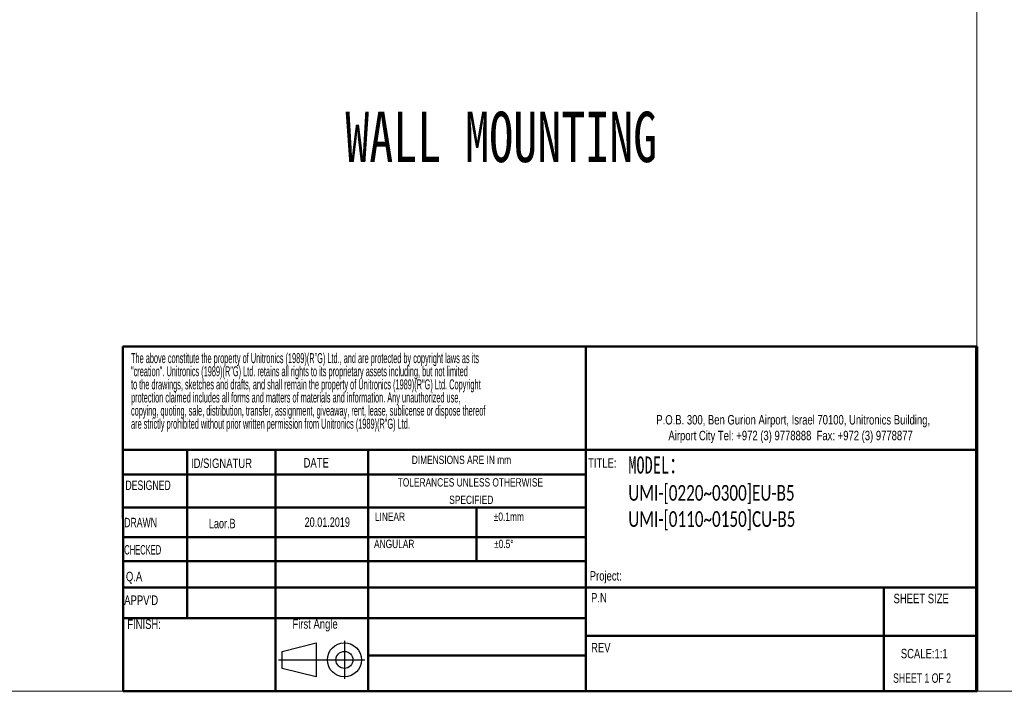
# Model space of a CAD drawing. Header units: millimetres. Extents: x -473 to 23648, y -382 to 1866.
# Tile 447 of 607: x 10829 to 11806, y -382 to 284. Entities that reach past the tile are written whole.
import ezdxf

# ---------------------------------------------------------------- set-up
doc = ezdxf.new("R2010")
doc.units = ezdxf.units.MM
doc.header["$LTSCALE"] = 80
doc.layers.get('0').update_dxf_attribs({"linetype": 'CONTINUOUS'})
doc.layers.add('SLD-0', color=7, linetype='CONTINUOUS')
doc.styles.add('SLDTEXTSTYLE0', font='TXT', dxfattribs={"width": 0.75})
doc.styles.add('SLDTEXTSTYLE1', font='TXT', dxfattribs={"width": 0.686449})
doc.styles.add('SLDTEXTSTYLE2', font='TXT', dxfattribs={"width": 0.6875})
doc.styles.add('SLDTEXTSTYLE3', font='TXT', dxfattribs={"width": 0.482098})
doc.styles.add('SLDTEXTSTYLE4', font='TXT', dxfattribs={"width": 0.551421})
doc.styles.get("Standard").update_dxf_attribs({"font": 'technic_.ttf', "width": 0.7})

# ---------------------------------------------------------------- blocks, each defined once
blk = doc.blocks.new('Block1')
at = {"layer": 'SLD-0'}
for p, q in [((294.62, 17.06), (300.62, 18.56)), ((300.62, 18.56), (300.62, 12.56)), ((305.62, 18.94), (305.62, 12.19)), ((294.62, 14.06), (294.62, 17.06)), ((293.98, 15.56), (309.24, 15.56)), ((300.62, 12.56), (294.62, 14.06))]:
    blk.add_line(p, q, dxfattribs=at)
for radius in [3, 1.5]:
    blk.add_circle((305.62, 15.56), radius, dxfattribs=at)
blk = doc.blocks.new('SW_NOTE_0')
at = {"layer": 'SLD-0', "color": 0, "char_height": 1.5875, "attachment_point": 1, "style": 'SLDTEXTSTYLE3'}
for s, insert in [('The above constitute the property of Unitronics (1989)(R"G) Ltd., and are protected by copyright laws as its', (0, 2.05)), ('"creation". Unitronics (1989)(R"G) Ltd. retains all rights to its proprietary assets including, but not limited', (0, -0.04)), ('to the drawings, sketches and drafts, and shall remain the property of Unitronics (1989)(R"G) Ltd. Copyright', (0, -2.12)), ('protection claimed includes all forms and matters of materials and information. Any unauthorized use,', (0, -4.2)), ('copying, quoting, sale, distribution, transfer, assignment, giveaway, rent, lease, sublicense or dispose thereof', (0, -6.29)), ('are strictly prohibited without prior written permission from Unitronics (1989)(R"G) Ltd.', (0, -8.37))]:
    blk.add_mtext(s, dxfattribs=dict(at, insert=insert))
blk = doc.blocks.new('SW_NOTE_1')
at = {"layer": 'SLD-0', "color": 0, "attachment_point": 2, "style": 'SLDTEXTSTYLE0'}
for s, insert, char_height in [('TOLERANCES UNLESS OTHERWISE', (13.54, 1.71), 1.3229), ('SPECIFIED', (13.69, -1.06), 1.323)]:
    blk.add_mtext(s, dxfattribs=dict(at, insert=insert, char_height=char_height))
blk = doc.blocks.new('SW_NOTE_2')
at = {"color": 0, "linetype": 'Continuous', "lineweight": 0, "char_height": 1.5, "attachment_point": 2, "style": 'SLDTEXTSTYLE0'}
for s, insert in [('P.O.B. 300, Ben Gurion Airport, Israel 70100, Unitronics Building,', (29.41, 1.93)), ('Airport City Tel: +972 (3) 9778888  Fax: +972 (3) 9778877', (28.99, -0.57))]:
    blk.add_mtext(s, dxfattribs=dict(at, insert=insert))

msp = doc.modelspace()

# ---------------------------------------------------------------- linework, layer by layer
at = {"lineweight": 0}
msp.add_line((11778.912, 1271.765), (11778.912, -382.445), dxfattribs=at)
at = {"color": 7, "linetype": 'Continuous', "lineweight": 50}
for p, q in [((10931.345, -40.387), (11778.584, -40.387)), ((10931.345, -40.387), (10931.902, -382.445)), ((11390.923, -40.387), (11390.923, -382.445)), ((11778.584, -143.081), (10931.513, -143.081)), ((10995.344, -143.081), (10995.344, -309.754)), ((11083.07, -144.405), (11083.07, -382.445)), ((11174.863, -382.445), (11174.863, -143.081)), ((11390.923, -167.34), (10931.552, -167.34)), ((11390.923, -199.974), (10931.605, -199.974)), ((11282.341, -199.974), (11282.341, -253.222)), ((11390.923, -229.502), (10931.653, -229.502)), ((11390.923, -253.222), (10931.692, -253.222)), ((10935.073, -279.599), (10931.735, -279.599)), ((10935.073, -279.599), (11778.584, -279.599)), ((11686.51, -382.445), (11686.51, -279.599)), ((11174.863, -309.754), (10931.784, -309.754)), ((11778.584, -327.268), (11390.923, -327.268)), ((10931.902, -382.445), (11779.141, -382.445))]:
    msp.add_line(p, q, dxfattribs=at)
at = {"color": 7, "linetype": 'Continuous', "lineweight": 70}
msp.add_line((11778.584, -40.387), (11778.584, -382.445), dxfattribs=at)
at = {"color": 7, "linetype": 'Continuous', "lineweight": 35}
msp.add_line((11778.865, -143.081), (11778.584, -143.081), dxfattribs=at)
at = {"linetype": 'Continuous', "lineweight": 50}
for p, q in [((11390.923, -309.754), (11174.863, -309.754)), ((11390.923, -346.85), (11174.863, -346.85))]:
    msp.add_line(p, q, dxfattribs=at)
at = {"lineweight": 0}
msp.add_lwpolyline([(9947.539, 1271.765), (13691.091, 1271.765), (13691.091, -382.445), (9947.539, -382.445)], close=True, dxfattribs=at)

# ---------------------------------------------------------------- block references
at = {"color": 7, "linetype": 'Continuous', "lineweight": 0, "xscale": 6.247296, "yscale": 6.247296, "zscale": 6.247296}
msp.add_blockref('SW_NOTE_2', (11413.002, -120.474), dxfattribs=at)
at = {"color": 7, "linetype": 'Continuous', "xscale": 5.622566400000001, "yscale": 5.622566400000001, "zscale": 5.622566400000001}
msp.add_blockref('Block1', (9432.993, -438.721), dxfattribs=at)
at = {"layer": 'SLD-0', "xscale": 6.247296, "yscale": 6.247296, "zscale": 6.247296}
for name, p in [('SW_NOTE_0', (10939.606, -59.788)), ('SW_NOTE_1', (11191.743, -181.742))]:
    msp.add_blockref(name, p, dxfattribs=at)

# ---------------------------------------------------------------- texts
at = {"lineweight": 0, "attachment_point": 1}
for s, insert, char_height, width in [('{\\fSimSun|b0|i0|c134|p2;WALL MOUNTING}', (11152.21, 192.518), 50, 1058.23335), ('{\\fSimSun|b0|i0|c0|p2;MODEL\\fSimSun|b0|i0|c134|p2;：\\fSimSun|b0|i0|c177|p2;\\P\\fCalibri|b0|i0|c0|p34;\\H0.91667x;UMI-[0220~0300]EU-B5 UMI-[0110~0150]CU-B5}', (11433.071, -149.476), 17, 235.36507)]:
    msp.add_mtext(s, dxfattribs=dict(at, insert=insert, char_height=char_height, width=width))
at = {"color": 7, "linetype": 'Continuous', "lineweight": 0, "attachment_point": 1}
for s, insert, char_height, style in [('ID/SIGNATUR', (10999.083, -151.559), 9.37094, 'SLDTEXTSTYLE0'), ('DATE', (11110.834, -151.087), 9.3709, 'SLDTEXTSTYLE0'), ('TITLE:', (11393.181, -151.292), 9.3709, 'SLDTEXTSTYLE0'), ('DRAWN', (10932.873, -210.346), 9.3709, 'SLDTEXTSTYLE1'), ('Q.A', (10934.547, -263.849), 9.3709, 'SLDTEXTSTYLE0'), ("APPV'D", (10932.85, -287.358), 9.3709, 'SLDTEXTSTYLE0'), ('P.N', (11396.135, -284.961), 9.3709, 'SLDTEXTSTYLE0'), ('SCALE:1:1', (11703.514, -340.356), 9.3709, 'SLDTEXTSTYLE0'), ('SHEET 1 OF 2', (11695.849, -364.641), 9.37094, 'SLDTEXTSTYLE2')]:
    msp.add_mtext(s, dxfattribs=dict(at, insert=insert, char_height=char_height, style=style))
at = {"layer": 'SLD-0', "attachment_point": 1}
for s, insert, char_height, style in [('DIMENSIONS ARE IN mm', (11218.236, -148.713), 8.26465, 'SLDTEXTSTYLE0'), ('DESIGNED', (10934.068, -173.361), 9.3709, 'SLDTEXTSTYLE1'), ('LINEAR', (11181.583, -205.087), 8.2647, 'SLDTEXTSTYLE0'), ('±0.1mm', (11299.579, -205.087), 8.2647, 'SLDTEXTSTYLE0'), ('{\\fArial|b0|i0|c0|p34;Laor.B}', (11016.871, -211.324), 9.37094, 'SLDTEXTSTYLE1'), ('{\\fArial|b0|i0|c177|p34;20.01.2019}', (11111.866, -209.95), 9.37094, 'SLDTEXTSTYLE1'), ('ANGULAR', (11180.742, -232.127), 8.2647, 'SLDTEXTSTYLE0'), ('±0.5°', (11299.875, -232.127), 8.2647, 'SLDTEXTSTYLE0'), ('CHECKED', (10932.854, -237.385), 9.3709, 'SLDTEXTSTYLE4'), ('Project:', (11394.817, -263.237), 9.3709, 'SLDTEXTSTYLE0'), ('SHEET SIZE', (11696.291, -285.694), 9.3709, 'SLDTEXTSTYLE0'), ('FINISH:', (10935.827, -311.209), 9.3709, 'SLDTEXTSTYLE0'), ('First Angle', (11099.789, -310.941), 9.37094, 'SLDTEXTSTYLE0'), ('REV', (11396.135, -334.382), 9.3709, 'SLDTEXTSTYLE0')]:
    msp.add_mtext(s, dxfattribs=dict(at, insert=insert, char_height=char_height, style=style))

doc.saveas('drawing.dxf')
